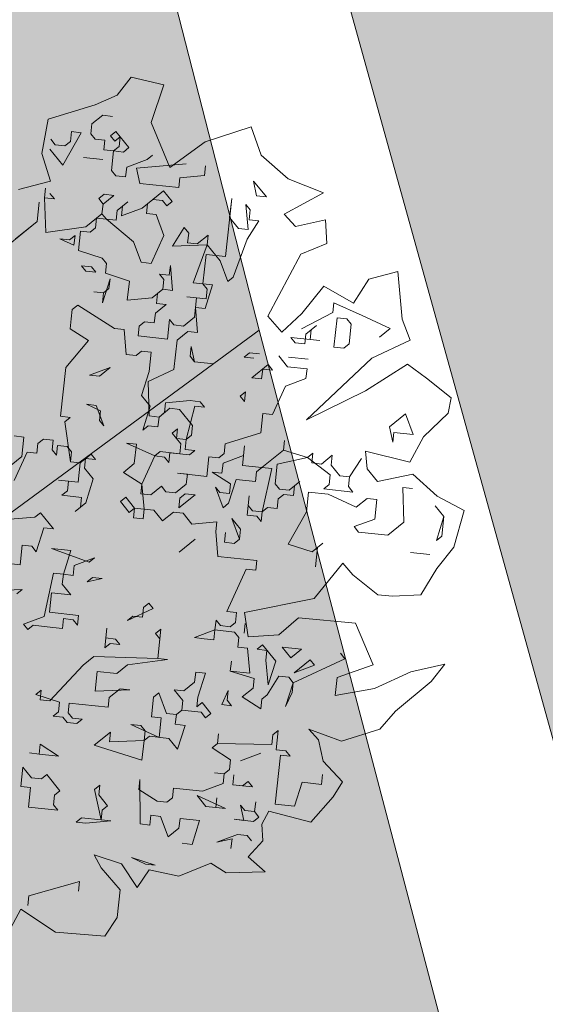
# Model space of a CAD drawing. Header units: metres. Extents: x -228 to 168, y -124 to 293.
# Tile 602 of 613: x 63.39 to 67.54, y 193.57 to 201.34. Entities that reach past the tile are written whole.
import ezdxf

# ---------------------------------------------------------------- set-up
doc = ezdxf.new("R2010")
doc.units = ezdxf.units.M
doc.header["$MEASUREMENT"] = 0
doc.layers.add('Bepflanzung.3 _ UMGEBUNG', color=7, linetype='Continuous')
doc.layers.add('Parzellen.3 _ UMGEBUNG', color=7, linetype='Continuous')

msp = doc.modelspace()

# ---------------------------------------------------------------- hatches: boundary and pattern name
at = {"layer": 'Parzellen.3 _ UMGEBUNG', "linetype": 'Continuous', "lineweight": 18, "true_color": 0xfafafa}
for points in [[(32.5324, 207.9492), (32.1934, 202.7974), (46.1656, 184.8332), (65.2823, 198.886), (57.5348, 229.0822)], [(68.1712, 193.6085), (87.9788, 208.7503), (84.2185, 221.8969), (64.3586, 207.3337)], [(53.7539, 175.0768), (69.6098, 182.4325), (65.2823, 198.886), (46.1656, 184.8332)]]:
    msp.add_hatch(color=7, dxfattribs=at).paths.add_polyline_path(points)

# ---------------------------------------------------------------- linework, layer by layer
at = {"layer": 'Bepflanzung.3 _ UMGEBUNG', "color": 33, "linetype": 'Continuous', "lineweight": 18, "true_color": 0xa89c73}
for p, q in [((64.2696, 200.8831), (64.1598, 200.7418)), ((64.5283, 200.8222), (64.2696, 200.8831)), ((64.4293, 200.5264), (64.5283, 200.8222)), ((64.1598, 200.7418), (63.9875, 200.664)), ((63.9875, 200.664), (63.6143, 200.5525)), ((63.6143, 200.5525), (63.5652, 200.2821)), ((64.0459, 200.5825), (63.9607, 200.5139)), ((64.1227, 200.5743), (64.0459, 200.5825)), ((64.5754, 200.1698), (64.4293, 200.5264)), ((63.7905, 200.3766), (63.7987, 200.4535)), ((63.7987, 200.4535), (63.8756, 200.4452)), ((63.9607, 200.5139), (63.9525, 200.437)), ((64.1063, 200.4205), (64.1488, 200.4548)), ((64.1488, 200.4548), (64.2518, 200.3271)), ((65.2172, 200.4905), (64.8535, 200.373)), ((65.2966, 200.2672), (65.2172, 200.4905)), ((63.6367, 200.3931), (63.671, 200.3505)), ((63.8756, 200.4452), (63.7314, 200.1885)), ((63.7479, 200.3423), (63.7905, 200.3766)), ((63.9525, 200.437), (63.9868, 200.3944)), ((63.9868, 200.3944), (64.0637, 200.3862)), ((64.0637, 200.3862), (64.0554, 200.3093)), ((64.1406, 200.3779), (64.1063, 200.4205)), ((64.1831, 200.4122), (64.1406, 200.3779)), ((64.1749, 200.3354), (64.1831, 200.4122)), ((64.8535, 200.373), (64.5754, 200.1698)), ((63.7314, 200.1885), (63.6285, 200.3162)), ((63.671, 200.3505), (63.7479, 200.3423)), ((64.0554, 200.3093), (64.1323, 200.301)), ((64.1323, 200.301), (64.1158, 200.1473)), ((64.1323, 200.301), (64.1749, 200.3354)), ((64.2092, 200.2928), (64.1323, 200.301)), ((64.2518, 200.3271), (64.2092, 200.2928)), ((63.5652, 200.2821), (63.6343, 200.0621)), ((63.8934, 200.2489), (64.0472, 200.2324)), ((64.0472, 200.2324), (63.8934, 200.2489)), ((64.2353, 200.1733), (64.3973, 200.2337)), ((64.3973, 200.2337), (64.4399, 200.2681)), ((65.5097, 200.0812), (65.2966, 200.2672)), ((64.1158, 200.1473), (64.1502, 200.1047)), ((64.227, 200.0965), (64.2353, 200.1733)), ((64.3122, 200.1651), (64.7048, 200.2007)), ((64.3382, 200.0456), (64.3122, 200.1651)), ((64.8586, 200.1843), (64.8504, 200.1074)), ((63.6343, 200.0621), (63.3819, 199.9964)), ((64.1502, 200.1047), (64.227, 200.0965)), ((64.654, 200.0895), (64.6458, 200.0127)), ((64.8504, 200.1074), (64.654, 200.0895)), ((65.2609, 199.9467), (65.2365, 200.064)), ((65.2365, 200.064), (65.3377, 199.9384)), ((65.7891, 199.9697), (65.5097, 200.0812)), ((63.5872, 199.9318), (63.5955, 200.0087)), ((64.6458, 200.0127), (64.3382, 200.0456)), ((64.3561, 199.8493), (64.5263, 199.9866)), ((64.5263, 199.9866), (64.595, 199.9015)), ((63.6641, 199.9235), (63.5872, 199.9318)), ((63.5872, 199.9318), (63.5968, 199.6586)), ((63.6298, 199.9661), (63.6641, 199.9235)), ((64.0142, 199.9249), (64.0568, 199.9592)), ((64.0485, 199.8823), (64.0142, 199.9249)), ((64.1337, 199.9509), (64.0485, 199.8823)), ((64.0568, 199.9592), (64.1337, 199.9509)), ((64.4412, 199.9179), (64.3986, 199.8836)), ((64.5181, 199.9097), (64.4412, 199.9179)), ((64.5524, 199.8671), (64.5181, 199.9097)), ((65.015, 199.4676), (65.0662, 199.9267)), ((65.0662, 199.9267), (65.048, 199.7751)), ((65.3377, 199.9384), (65.2609, 199.9467)), ((65.4788, 199.8021), (65.7891, 199.9697)), ((63.5282, 199.7437), (63.5447, 199.8975)), ((63.5447, 199.8975), (63.5282, 199.7437)), ((64.0403, 199.8054), (64.0485, 199.8823)), ((64.0485, 199.8823), (64.0403, 199.8054)), ((64.1515, 199.7546), (64.1597, 199.8315)), ((64.1597, 199.8315), (64.2449, 199.9001)), ((64.2023, 199.8658), (64.1941, 199.7889)), ((64.1941, 199.7889), (64.3561, 199.8493)), ((64.2449, 199.9001), (64.2023, 199.8658)), ((64.3986, 199.8836), (64.3904, 199.8067)), ((64.595, 199.9015), (64.5524, 199.8671)), ((65.1936, 199.6817), (65.1757, 199.8781)), ((65.1757, 199.8781), (65.21, 199.8355)), ((65.21, 199.8355), (65.2018, 199.7586)), ((63.9126, 199.7025), (64.0403, 199.8054)), ((63.9977, 199.7711), (63.9895, 199.6942)), ((64.0746, 199.7628), (63.9977, 199.7711)), ((64.0403, 199.8054), (64.0746, 199.7628)), ((64.0746, 199.7628), (64.1515, 199.7546)), ((64.2888, 199.5843), (64.0746, 199.7628)), ((64.3904, 199.8067), (64.4673, 199.7985)), ((64.4673, 199.7985), (64.5294, 199.6344)), ((65.048, 199.7751), (65.1167, 199.69)), ((65.2787, 199.7504), (65.1853, 199.6048)), ((65.2018, 199.7586), (65.2787, 199.7504)), ((65.5666, 199.7054), (65.4788, 199.8021)), ((65.8034, 199.7586), (65.5666, 199.7054)), ((65.8162, 199.5706), (65.8034, 199.7586)), ((63.5282, 199.7437), (63.3153, 199.5721)), ((63.3579, 199.6064), (63.5282, 199.7437)), ((63.5968, 199.6586), (63.9126, 199.7025)), ((63.9895, 199.6942), (63.9469, 199.6599)), ((64.598, 199.5492), (64.6897, 199.6969)), ((64.6897, 199.6969), (64.7257, 199.6522)), ((65.1167, 199.69), (65.1936, 199.6817)), ((63.8192, 199.5569), (63.708, 199.6077)), ((63.708, 199.6077), (63.7849, 199.5995)), ((63.7849, 199.5995), (63.8275, 199.6338)), ((63.8275, 199.6338), (63.8192, 199.5569)), ((63.87, 199.6681), (63.8535, 199.5144)), ((63.9469, 199.6599), (63.87, 199.6681)), ((64.5294, 199.6344), (64.4278, 199.4119)), ((64.7257, 199.6522), (64.7158, 199.5774)), ((64.7926, 199.5692), (64.8778, 199.6378)), ((64.8778, 199.6378), (64.8695, 199.5609)), ((65.1853, 199.6048), (65.0754, 199.3055)), ((63.8535, 199.5144), (64.0416, 199.4553)), ((64.3492, 199.4223), (64.2888, 199.5843)), ((64.8695, 199.5609), (64.598, 199.5492)), ((64.7158, 199.5774), (64.7926, 199.5692)), ((64.7597, 199.2616), (64.8695, 199.5609)), ((64.8695, 199.5609), (64.9382, 199.4758)), ((65.6092, 199.4879), (65.8162, 199.5706)), ((64.0416, 199.4553), (64.0759, 199.4127)), ((64.8613, 199.484), (64.8365, 199.2534)), ((64.9382, 199.4758), (64.8613, 199.484)), ((64.9382, 199.4758), (65.015, 199.4676)), ((64.9725, 199.4332), (64.9382, 199.4758)), ((65.349, 198.9981), (65.6092, 199.4879)), ((63.9139, 199.3524), (63.8796, 199.3949)), ((63.8796, 199.3949), (63.9565, 199.3867)), ((63.9565, 199.3867), (63.9908, 199.3441)), ((64.0759, 199.4127), (64.0677, 199.3359)), ((64.4278, 199.4119), (64.3492, 199.4223)), ((64.5716, 199.3207), (64.5798, 199.3976)), ((64.5798, 199.3976), (64.5976, 199.2012)), ((65.0329, 199.2712), (64.9725, 199.4332)), ((63.9908, 199.3441), (63.9139, 199.3524)), ((64.1037, 199.2912), (64.0447, 199.1031)), ((64.0677, 199.3359), (64.2575, 199.2747)), ((64.0938, 199.2164), (64.1037, 199.2912)), ((64.529, 199.2864), (64.4947, 199.3289)), ((64.4947, 199.3289), (64.5716, 199.3207)), ((64.5208, 199.2095), (64.529, 199.2864)), ((65.0754, 199.3055), (65.0329, 199.2712)), ((66.1474, 199.2903), (66.0251, 199.1001)), ((66.3753, 199.3501), (66.1474, 199.2903)), ((66.4088, 198.9748), (66.3753, 199.3501)), ((64.0512, 199.1821), (64.0938, 199.2164)), ((64.2575, 199.2747), (64.2393, 199.123)), ((64.4356, 199.1409), (64.5208, 199.2095)), ((64.5208, 199.2095), (64.4782, 199.1752)), ((64.5976, 199.2012), (64.5208, 199.2095)), ((64.8365, 199.2534), (64.7597, 199.2616)), ((64.8709, 199.2108), (64.8365, 199.2534)), ((64.8365, 199.2534), (64.9134, 199.2451)), ((64.9134, 199.2451), (64.8544, 199.0571)), ((64.8626, 199.1339), (64.8709, 199.2108)), ((65.7919, 199.2352), (65.6183, 199.0183)), ((66.0251, 199.1001), (65.7919, 199.2352)), ((64.0512, 199.1821), (63.976, 199.1882)), ((63.976, 199.1882), (64.0512, 199.1821)), ((64.0447, 199.1031), (64.0512, 199.1821)), ((64.2393, 199.123), (64.4356, 199.1409)), ((64.4782, 199.1752), (64.4699, 199.0983)), ((64.7857, 199.1422), (64.7088, 199.1504)), ((64.7088, 199.1504), (64.8626, 199.1339)), ((64.7692, 198.9884), (64.7857, 199.1422)), ((63.8058, 199.0509), (63.7958, 198.9762)), ((63.8483, 199.0852), (63.8058, 199.0509)), ((64.1377, 198.9006), (63.8483, 199.0852)), ((64.5468, 199.09), (64.4617, 199.0214)), ((64.4699, 199.0983), (64.5468, 199.09)), ((64.8544, 199.0571), (64.7775, 199.0653)), ((64.7775, 199.0653), (64.7953, 198.869)), ((65.8621, 199.0267), (65.8704, 199.1036)), ((65.8704, 199.1036), (66.0928, 199.002)), ((63.7958, 198.9762), (63.7893, 198.8972)), ((64.4617, 199.0214), (64.4534, 198.9445)), ((64.5564, 198.8168), (64.5729, 198.9706)), ((64.5729, 198.9706), (64.6072, 198.928)), ((64.6841, 198.9198), (64.7692, 198.9884)), ((65.4608, 198.8716), (65.349, 198.9981)), ((65.6183, 199.0183), (65.4608, 198.8716)), ((65.615, 198.8977), (65.8621, 199.0267)), ((65.8717, 198.7535), (65.8964, 198.9842)), ((65.8964, 198.9842), (65.9733, 198.9759)), ((65.9733, 198.9759), (66.0076, 198.9334)), ((66.0928, 199.002), (66.3152, 198.9004)), ((66.4725, 198.8087), (66.4088, 198.9748)), ((63.7893, 198.8972), (63.9331, 198.8059)), ((64.2145, 198.8924), (64.1377, 198.9006)), ((64.2324, 198.696), (64.2145, 198.8924)), ((64.334, 198.9184), (64.3258, 198.8416)), ((64.3766, 198.9528), (64.334, 198.9184)), ((64.4534, 198.9445), (64.3766, 198.9528)), ((64.6072, 198.928), (64.6841, 198.9198)), ((65.6493, 198.8551), (65.7344, 198.9238)), ((65.7344, 198.9238), (65.6918, 198.8895)), ((66.0076, 198.9334), (65.9911, 198.7796)), ((66.3152, 198.9004), (66.23, 198.8317)), ((64.3258, 198.8416), (64.5564, 198.8168)), ((64.7184, 198.8772), (64.6333, 198.8086)), ((64.7953, 198.869), (64.7184, 198.8772)), ((65.7605, 198.8043), (65.5298, 198.8291)), ((65.5298, 198.8291), (65.5642, 198.7865)), ((65.641, 198.7783), (65.6493, 198.8551)), ((65.6918, 198.8895), (65.6836, 198.8126)), ((63.9331, 198.8059), (63.7546, 198.5918)), ((64.6333, 198.8086), (64.6086, 198.5779)), ((64.7445, 198.7578), (64.7362, 198.6809)), ((64.7706, 198.6383), (64.7445, 198.7578)), ((65.5642, 198.7865), (65.641, 198.7783)), ((65.6836, 198.8126), (65.7605, 198.8043)), ((65.9486, 198.7453), (65.8717, 198.7535)), ((65.9911, 198.7796), (65.9486, 198.7453)), ((66.1692, 198.6648), (66.4725, 198.8087)), ((64.3093, 198.6878), (64.2324, 198.696)), ((64.3518, 198.7221), (64.3093, 198.6878)), ((64.4287, 198.7139), (64.3518, 198.7221)), ((64.4122, 198.5601), (64.4287, 198.7139)), ((64.7362, 198.6809), (64.7706, 198.6383)), ((65.1632, 198.674), (65.2058, 198.7083)), ((65.2401, 198.6657), (65.1632, 198.674)), ((65.2058, 198.7083), (65.2827, 198.7)), ((65.5051, 198.5984), (65.4365, 198.6836)), ((65.5133, 198.6753), (65.6671, 198.6588)), ((65.6671, 198.6588), (65.5133, 198.6753)), ((65.6538, 198.1803), (66.1692, 198.6648)), ((63.7546, 198.5918), (63.7133, 198.2073)), ((64.1047, 198.5931), (63.9427, 198.5327)), ((64.0195, 198.5244), (64.1047, 198.5931)), ((64.7706, 198.6383), (64.9243, 198.6218)), ((64.9243, 198.6218), (64.7706, 198.6383)), ((65.2236, 198.512), (65.3513, 198.6149)), ((65.3513, 198.6149), (65.3856, 198.5723)), ((65.6589, 198.5819), (65.5051, 198.5984)), ((65.6506, 198.505), (65.6589, 198.5819)), ((66.4532, 198.618), (66.1199, 198.4083)), ((66.6016, 198.5072), (66.4532, 198.618)), ((63.9427, 198.5327), (64.0195, 198.5244)), ((64.3532, 198.372), (64.4122, 198.5601)), ((64.6086, 198.5779), (64.404, 198.4832)), ((65.3005, 198.5037), (65.2236, 198.512)), ((65.3088, 198.5806), (65.3005, 198.5037)), ((65.3856, 198.5723), (65.3088, 198.5806)), ((65.4886, 198.4446), (65.6506, 198.505)), ((66.7971, 198.3526), (66.6016, 198.5072)), ((64.404, 198.4832), (64.4136, 198.21)), ((65.387, 198.2222), (65.4886, 198.4446)), ((64.4218, 198.2869), (64.3532, 198.372)), ((65.1303, 198.3664), (65.1728, 198.4008)), ((65.1646, 198.3239), (65.1303, 198.3664)), ((65.1728, 198.4008), (65.1646, 198.3239)), ((66.1199, 198.4083), (65.6538, 198.1803)), ((66.7739, 198.2324), (66.7971, 198.3526)), ((64.0291, 198.2512), (63.9179, 198.302)), ((63.9179, 198.302), (63.9948, 198.2938)), ((63.9948, 198.2938), (64.0552, 198.1318)), ((64.3627, 198.0988), (64.4218, 198.2869)), ((64.5756, 198.2704), (64.4904, 198.2017)), ((64.533, 198.2361), (64.5412, 198.313)), ((64.5412, 198.313), (64.7376, 198.3308)), ((64.6525, 198.2621), (64.5756, 198.2704)), ((64.7719, 198.2882), (64.7046, 198.0232)), ((64.7376, 198.3308), (64.8145, 198.3225)), ((64.8488, 198.28), (64.7719, 198.2882)), ((64.8145, 198.3225), (64.8488, 198.28)), ((63.7133, 198.2073), (63.7902, 198.1991)), ((63.7902, 198.1991), (63.7477, 198.1648)), ((64.0209, 198.1743), (64.0291, 198.2512)), ((64.4136, 198.21), (64.4904, 198.2017)), ((64.4904, 198.2017), (64.4822, 198.1249)), ((64.4904, 198.2017), (64.533, 198.2361)), ((64.7554, 198.1344), (64.6525, 198.2621)), ((65.2936, 198.0767), (65.3101, 198.2305)), ((65.3101, 198.2305), (65.387, 198.2222)), ((66.3096, 198.1233), (66.4373, 198.2262)), ((66.4373, 198.2262), (66.4977, 198.0642)), ((66.5793, 198.0447), (66.7739, 198.2324)), ((63.7477, 198.1648), (63.7916, 197.849)), ((64.0552, 198.1318), (64.0209, 198.1743)), ((64.4053, 198.1331), (64.3627, 198.0988)), ((64.4822, 198.1249), (64.4053, 198.1331)), ((64.7472, 198.0576), (64.7554, 198.1344)), ((66.3357, 198.0038), (66.3096, 198.1233)), ((63.4236, 198.044), (63.3467, 198.0522)), ((63.4071, 197.8902), (63.4236, 198.044)), ((64.5934, 198.0741), (64.636, 198.1084)), ((64.662, 197.9889), (64.5934, 198.0741)), ((64.636, 198.1084), (64.6277, 198.0315)), ((64.7046, 198.0232), (64.7472, 198.0576)), ((65.0121, 197.9903), (65.2936, 198.0767)), ((66.3439, 198.0807), (66.3357, 198.0038)), ((66.4977, 198.0642), (66.3439, 198.0807)), ((66.4702, 197.8457), (66.5793, 198.0447)), ((63.5348, 197.9932), (63.5266, 197.9163)), ((63.5774, 198.0275), (63.5348, 197.9932)), ((63.6543, 198.0192), (63.5774, 198.0275)), ((63.646, 197.9424), (63.6543, 198.0192)), ((63.6886, 197.9767), (63.6804, 197.8998)), ((63.7655, 197.9684), (63.6886, 197.9767)), ((63.7998, 197.9259), (63.7655, 197.9684)), ((64.3119, 197.9876), (64.235, 197.9958)), ((64.235, 197.9958), (64.4574, 197.8942)), ((64.2954, 197.8338), (64.3119, 197.9876)), ((64.6277, 198.0315), (64.7046, 198.0232)), ((64.6538, 197.912), (64.662, 197.9889)), ((64.7046, 198.0232), (64.6963, 197.9464)), ((65.0039, 197.9134), (65.0121, 197.9903)), ((65.1659, 197.9738), (65.1494, 197.82)), ((65.1577, 197.8969), (65.1659, 197.9738)), ((65.4734, 197.9408), (65.4817, 198.0177)), ((65.4817, 198.0177), (65.4734, 197.9408)), ((63.322, 197.8216), (63.4071, 197.8902)), ((63.4497, 197.9245), (63.3481, 197.7021)), ((63.5266, 197.9163), (63.4497, 197.9245)), ((63.6804, 197.8998), (63.646, 197.9424)), ((63.7916, 197.849), (63.7998, 197.9259)), ((63.8684, 197.8407), (63.9536, 197.9094)), ((63.9536, 197.9094), (63.9879, 197.8668)), ((64.4574, 197.8942), (64.3558, 197.6718)), ((64.4574, 197.8942), (64.5, 197.9285)), ((64.5343, 197.886), (64.4574, 197.8942)), ((64.5, 197.9285), (64.6538, 197.912)), ((64.5687, 197.8434), (64.5343, 197.886)), ((64.5769, 197.9203), (64.5687, 197.8434)), ((64.7307, 197.9038), (64.5769, 197.9203)), ((64.6963, 197.9464), (64.7732, 197.9381)), ((64.7732, 197.9381), (64.7307, 197.9038)), ((64.8679, 197.7335), (64.8844, 197.8873)), ((64.8844, 197.8873), (64.9613, 197.8791)), ((64.9613, 197.8791), (65.0039, 197.9134)), ((64.9956, 197.8365), (65.1577, 197.8969)), ((65.3032, 197.8035), (65.4734, 197.9408)), ((65.6615, 197.8817), (65.4226, 197.8296)), ((65.4734, 197.9408), (65.6615, 197.8817)), ((65.6615, 197.8817), (65.7041, 197.916)), ((65.8414, 197.7458), (65.6615, 197.8817)), ((65.7041, 197.916), (65.6958, 197.8392)), ((65.7727, 197.8309), (65.8579, 197.8995)), ((65.8579, 197.8995), (65.8496, 197.8227)), ((66.1326, 197.7941), (66.1201, 197.9318)), ((66.1201, 197.9318), (66.4702, 197.8457)), ((63.7916, 197.849), (63.8684, 197.8407)), ((63.8684, 197.8407), (63.7916, 197.849)), ((63.852, 197.687), (63.8684, 197.8407)), ((63.911, 197.8751), (63.9028, 197.7982)), ((63.9879, 197.8668), (63.911, 197.8751)), ((64.2103, 197.7652), (64.2954, 197.8338)), ((64.9874, 197.7596), (64.9956, 197.8365)), ((65.1494, 197.82), (65.3032, 197.8035)), ((65.4226, 197.8296), (65.4061, 197.6758)), ((65.6958, 197.8392), (65.7727, 197.8309)), ((65.8496, 197.8227), (65.9183, 197.7375)), ((65.9951, 197.7293), (66.0885, 197.8748)), ((66.0885, 197.8748), (65.9951, 197.7293)), ((63.9028, 197.7982), (63.9714, 197.713)), ((64.3558, 197.6718), (64.2103, 197.7652)), ((64.7142, 197.75), (64.6373, 197.7583)), ((64.6373, 197.7583), (64.8679, 197.7335)), ((64.7059, 197.6731), (64.7142, 197.75)), ((65.056, 197.6745), (64.9105, 197.7678)), ((64.9105, 197.7678), (64.9874, 197.7596)), ((65.2606, 197.7692), (65.2524, 197.6923)), ((65.3032, 197.8035), (65.2606, 197.7692)), ((65.3801, 197.7953), (65.3032, 197.8035)), ((65.3045, 197.4534), (65.3801, 197.7953)), ((65.8331, 197.6689), (65.8414, 197.7458)), ((65.9183, 197.7375), (65.9951, 197.7293)), ((65.9951, 197.7293), (65.9869, 197.6524)), ((66.2144, 197.6927), (66.1326, 197.7941)), ((66.4931, 197.75), (66.2144, 197.6927)), ((66.6862, 197.5778), (66.4931, 197.75)), ((63.7751, 197.6952), (63.6982, 197.7035)), ((63.6982, 197.7035), (63.852, 197.687)), ((63.7668, 197.6183), (63.7751, 197.6952)), ((63.9714, 197.713), (63.9123, 197.5249)), ((64.3558, 197.6718), (64.3476, 197.5949)), ((64.3737, 197.4755), (64.3558, 197.6718)), ((64.4245, 197.5867), (64.5096, 197.6553)), ((64.5096, 197.6553), (64.5439, 197.6127)), ((64.6208, 197.6045), (64.7059, 197.6731)), ((65.0986, 197.7088), (65.0395, 197.5207)), ((65.0478, 197.5976), (65.056, 197.6745)), ((65.2524, 197.6923), (65.0986, 197.7088)), ((65.4061, 197.6758), (65.4405, 197.6332)), ((65.5173, 197.625), (65.6025, 197.6936)), ((65.5599, 197.6593), (65.5517, 197.5824)), ((65.6025, 197.6936), (65.5599, 197.6593)), ((65.7906, 197.6346), (65.8331, 197.6689)), ((65.9869, 197.6524), (66.0212, 197.6098)), ((63.7243, 197.584), (63.7668, 197.6183)), ((63.878, 197.5675), (63.7243, 197.584)), ((64.3476, 197.5949), (64.4245, 197.5867)), ((64.5439, 197.6127), (64.6208, 197.6045)), ((64.7746, 197.588), (64.6469, 197.485)), ((64.6551, 197.5619), (64.6977, 197.5963)), ((64.6977, 197.5963), (64.7746, 197.588)), ((64.997, 197.4864), (64.9366, 197.6484)), ((64.9366, 197.6484), (64.9709, 197.6058)), ((64.9709, 197.6058), (65.0478, 197.5976)), ((65.1851, 197.4273), (65.2016, 197.5811)), ((65.2016, 197.5811), (65.1933, 197.5042)), ((65.4748, 197.5907), (65.4322, 197.5564)), ((65.4405, 197.6332), (65.5173, 197.625)), ((65.5517, 197.5824), (65.4748, 197.5907)), ((65.6711, 197.6085), (65.6546, 197.4547)), ((65.8249, 197.592), (65.6711, 197.6085)), ((66.0212, 197.6098), (65.7906, 197.6346)), ((66.0473, 197.4904), (65.8249, 197.592)), ((66.4908, 197.6372), (66.4139, 197.6455)), ((66.4139, 197.6455), (66.4235, 197.3723)), ((66.8988, 197.4632), (66.6862, 197.5778)), ((63.9123, 197.5249), (63.8272, 197.4563)), ((63.8698, 197.4906), (63.878, 197.5675)), ((64.1856, 197.5345), (64.2281, 197.5688)), ((64.2542, 197.4494), (64.1856, 197.5345)), ((64.2281, 197.5688), (64.2968, 197.4837)), ((64.6469, 197.485), (64.6551, 197.5619)), ((65.0395, 197.5207), (64.997, 197.4864)), ((65.1933, 197.5042), (65.2276, 197.4616)), ((65.4322, 197.5564), (65.424, 197.4795)), ((66.1324, 197.559), (66.0473, 197.4904)), ((66.2093, 197.5508), (66.1324, 197.559)), ((66.1928, 197.397), (66.2093, 197.5508)), ((66.7392, 197.4162), (66.6706, 197.5013)), ((63.5114, 197.4124), (63.554, 197.4467)), ((63.554, 197.4467), (63.657, 197.319)), ((63.8272, 197.4563), (63.8698, 197.4906)), ((64.2968, 197.4837), (64.2542, 197.4494)), ((64.2885, 197.4068), (64.2968, 197.4837)), ((64.2968, 197.4837), (64.3737, 197.4755)), ((64.3737, 197.4755), (64.3654, 197.3986)), ((64.4505, 197.4672), (64.3737, 197.4755)), ((64.5192, 197.3821), (64.4505, 197.4672)), ((64.6043, 197.4507), (64.5192, 197.3821)), ((64.6812, 197.4425), (64.6043, 197.4507)), ((64.7498, 197.3574), (64.6812, 197.4425)), ((65.2619, 197.4191), (65.1851, 197.4273)), ((65.2276, 197.4616), (65.3045, 197.4534)), ((65.2963, 197.3765), (65.2619, 197.4191)), ((65.3045, 197.4534), (65.2963, 197.3765)), ((65.3471, 197.4877), (65.3045, 197.4534)), ((65.424, 197.4795), (65.3471, 197.4877)), ((65.6546, 197.4547), (65.5104, 197.198)), ((66.6802, 197.2281), (66.7392, 197.4162)), ((66.7392, 197.4162), (66.7228, 197.2624)), ((66.8186, 197.1753), (66.8988, 197.4632)), ((63.3151, 197.3946), (63.5114, 197.4124)), ((64.3654, 197.3986), (64.2885, 197.4068)), ((64.9462, 197.3752), (64.7498, 197.3574)), ((64.9379, 197.2983), (64.9462, 197.3752)), ((65.126, 197.2392), (65.0656, 197.4013)), ((65.0656, 197.4013), (65.1343, 197.3161)), ((66.0308, 197.3366), (66.1928, 197.397)), ((66.4235, 197.3723), (66.2958, 197.2693)), ((63.5801, 197.3273), (63.521, 197.1392)), ((63.657, 197.319), (63.5801, 197.3273)), ((64.9557, 197.102), (64.9379, 197.2983)), ((65.0066, 197.2132), (65.0148, 197.29)), ((65.0148, 197.29), (65.0066, 197.2132)), ((65.1343, 197.3161), (65.126, 197.2392)), ((66.0651, 197.294), (66.0308, 197.3366)), ((66.2958, 197.2693), (66.0651, 197.294)), ((66.7228, 197.2624), (66.6802, 197.2281)), ((63.4098, 197.19), (63.3933, 197.0362)), ((63.4867, 197.1818), (63.4098, 197.19)), ((64.7759, 197.2379), (64.6482, 197.1349)), ((65.0834, 197.2049), (65.0066, 197.2132)), ((65.0066, 197.2132), (65.0834, 197.2049)), ((65.126, 197.2392), (65.0834, 197.2049)), ((65.0834, 197.2049), (65.126, 197.2392)), ((65.5104, 197.198), (65.6985, 197.1389)), ((65.6985, 197.1389), (65.7836, 197.2076)), ((65.7836, 197.2076), (65.7411, 197.1733)), ((63.521, 197.1392), (63.4867, 197.1818)), ((63.7942, 197.1488), (63.6405, 197.1653)), ((63.6405, 197.1653), (63.9398, 197.0554)), ((63.7352, 196.9607), (63.7942, 197.1488)), ((65.7411, 197.1733), (65.7246, 197.0195)), ((66.6294, 197.1169), (66.4756, 197.1334)), ((66.4756, 197.1334), (66.6294, 197.1169)), ((66.6832, 197.0072), (66.8186, 197.1753)), ((63.3933, 197.0362), (63.2395, 197.0527)), ((63.8203, 197.0293), (63.8121, 196.9524)), ((63.9823, 197.0897), (63.8203, 197.0293)), ((63.9398, 197.0554), (63.9823, 197.0897)), ((65.2633, 197.069), (64.9557, 197.102)), ((65.255, 196.9921), (65.2633, 197.069)), ((65.7141, 196.7692), (65.9404, 197.0484)), ((65.9404, 197.0484), (66.0208, 196.9555)), ((63.5827, 196.6271), (63.6583, 196.9689)), ((63.6583, 196.9689), (63.7352, 196.9607)), ((63.7352, 196.9607), (63.7269, 196.8838)), ((63.8121, 196.9524), (63.7352, 196.9607)), ((65.0257, 196.6667), (65.1782, 197.0003)), ((65.1782, 197.0003), (65.255, 196.9921)), ((66.0208, 196.9555), (66.2166, 196.7982)), ((66.5561, 196.7994), (66.6832, 197.0072)), ((63.7269, 196.8838), (63.7956, 196.7987)), ((63.9233, 196.9016), (63.9658, 196.9359)), ((64.0427, 196.9277), (63.9233, 196.9016)), ((63.9658, 196.9359), (64.0427, 196.9277)), ((63.1379, 196.8303), (63.4111, 196.8399)), ((63.4111, 196.8399), (63.3686, 196.8056)), ((63.6418, 196.8152), (63.6253, 196.6614)), ((63.7956, 196.7987), (63.6418, 196.8152)), ((66.2166, 196.7982), (66.3335, 196.7883)), ((66.3335, 196.7883), (66.5561, 196.7994)), ((64.3681, 196.6984), (64.4106, 196.7327)), ((64.4106, 196.7327), (64.445, 196.6901)), ((65.1658, 196.6601), (65.7141, 196.7692)), ((63.6253, 196.6614), (63.856, 196.6367)), ((64.445, 196.6901), (64.2404, 196.5954)), ((64.3598, 196.6215), (64.3681, 196.6984)), ((65.1026, 196.6585), (65.0257, 196.6667)), ((65.0944, 196.5816), (65.1026, 196.6585)), ((65.1941, 196.4662), (65.1658, 196.6601)), ((63.4207, 196.5667), (63.5827, 196.6271)), ((63.455, 196.5241), (63.4207, 196.5667)), ((63.7365, 196.6106), (63.7283, 196.5337)), ((63.8134, 196.6023), (63.7365, 196.6106)), ((63.8477, 196.5598), (63.8134, 196.6023)), ((63.856, 196.6367), (63.8477, 196.5598)), ((64.2404, 196.5954), (64.2829, 196.6297)), ((64.2829, 196.6297), (64.3598, 196.6215)), ((64.9323, 196.5212), (64.9406, 196.5981)), ((64.9406, 196.5981), (64.9749, 196.5555)), ((65.0518, 196.5473), (65.0944, 196.5816)), ((65.163, 196.4965), (65.1712, 196.5733)), ((65.5905, 196.6167), (65.4359, 196.4839)), ((66.0426, 196.5748), (65.5905, 196.6167)), ((66.182, 196.2452), (66.0426, 196.5748)), ((63.4976, 196.5584), (63.455, 196.5241)), ((63.6514, 196.5419), (63.4976, 196.5584)), ((63.7283, 196.5337), (63.6514, 196.5419)), ((64.0619, 196.3813), (64.0784, 196.535)), ((64.0784, 196.535), (64.0701, 196.4581)), ((64.4628, 196.4938), (64.5053, 196.5281)), ((64.4971, 196.4512), (64.4628, 196.4938)), ((64.5053, 196.5281), (64.4806, 196.2975)), ((64.7703, 196.4608), (64.9323, 196.5212)), ((64.9323, 196.5212), (64.9241, 196.4443)), ((65.0861, 196.5047), (64.9323, 196.5212)), ((64.9749, 196.5555), (65.0518, 196.5473)), ((65.1204, 196.4621), (65.0861, 196.5047)), ((65.4359, 196.4839), (65.1941, 196.4662)), ((64.1044, 196.4156), (64.0619, 196.3813)), ((64.0701, 196.4581), (64.147, 196.4499)), ((64.1813, 196.4073), (64.1044, 196.4156)), ((64.147, 196.4499), (64.1813, 196.4073)), ((64.4806, 196.2975), (64.4971, 196.4512)), ((64.8472, 196.4526), (64.7703, 196.4608)), ((64.9241, 196.4443), (64.8472, 196.4526)), ((65.1122, 196.3853), (65.1204, 196.4621)), ((65.1891, 196.377), (65.1122, 196.3853)), ((65.2069, 196.1807), (65.1891, 196.377)), ((65.2659, 196.3688), (65.3085, 196.4031)), ((65.3428, 196.3605), (65.2659, 196.3688)), ((65.3085, 196.4031), (65.4115, 196.2754)), ((65.3346, 196.2836), (65.3428, 196.3605)), ((65.5309, 196.3015), (65.4623, 196.3866)), ((65.4623, 196.3866), (65.6161, 196.3701)), ((65.6161, 196.3701), (65.5309, 196.3015)), ((65.9236, 196.3371), (65.9579, 196.2945)), ((63.8916, 196.244), (63.9767, 196.3126)), ((63.9767, 196.3126), (64.4806, 196.2975)), ((64.5575, 196.2892), (64.2417, 196.2453)), ((64.4806, 196.2975), (64.5575, 196.2892)), ((65.0531, 196.1972), (65.0614, 196.2741)), ((65.0614, 196.2741), (65.0531, 196.1972)), ((65.3524, 196.0873), (65.3346, 196.2836)), ((65.4115, 196.2754), (65.3524, 196.0873)), ((65.9579, 196.2945), (65.5487, 196.1051)), ((65.557, 196.182), (65.6847, 196.285)), ((65.6847, 196.285), (65.719, 196.2424)), ((66.7467, 196.2506), (66.4787, 196.1921)), ((66.6395, 196.1149), (66.7467, 196.2506)), ((63.628, 195.9612), (63.8916, 196.244)), ((64.0028, 196.1932), (63.9863, 196.0394)), ((64.1566, 196.1767), (64.0028, 196.1932)), ((64.2417, 196.2453), (64.1566, 196.1767)), ((64.7717, 196.1107), (64.7799, 196.1876)), ((64.7799, 196.1876), (64.8568, 196.1793)), ((64.8568, 196.1793), (64.7977, 195.9913)), ((65.2412, 196.1381), (65.0531, 196.1972)), ((65.0531, 196.1972), (65.2069, 196.1807)), ((65.719, 196.2424), (65.557, 196.182)), ((65.8958, 196.1456), (66.182, 196.2452)), ((66.4787, 196.1921), (66.1919, 196.0593)), ((64.6865, 196.0421), (64.7717, 196.1107)), ((65.233, 196.0612), (65.2412, 196.1381)), ((65.4375, 196.1559), (65.3442, 196.0104)), ((65.5144, 196.1477), (65.4375, 196.1559)), ((65.5487, 196.1051), (65.4897, 195.917)), ((65.5487, 196.1051), (65.5144, 196.1477)), ((65.5405, 196.0282), (65.5487, 196.1051)), ((65.8807, 196.0055), (65.8958, 196.1456)), ((66.3563, 195.881), (66.6395, 196.1149)), ((63.5168, 196.012), (63.5593, 196.0463)), ((63.5593, 196.0463), (63.5511, 195.9694)), ((63.9863, 196.0394), (64.2595, 196.049)), ((64.1827, 196.0572), (64.0975, 195.9886)), ((64.2595, 196.049), (64.1827, 196.0572)), ((64.4476, 195.9899), (64.4902, 196.0242)), ((64.4902, 196.0242), (64.5506, 195.8622)), ((64.6783, 195.9652), (64.6096, 196.0503)), ((64.6096, 196.0503), (64.6865, 196.0421)), ((64.9858, 195.9322), (65.0366, 196.0434)), ((65.0366, 196.0434), (65.0284, 195.9665)), ((65.1478, 195.9926), (65.233, 196.0612)), ((65.4897, 195.917), (65.5405, 196.0282)), ((66.1919, 196.0593), (65.8807, 196.0055)), ((63.7049, 195.9529), (63.5168, 196.012)), ((63.5511, 195.9694), (63.628, 195.9612)), ((63.6966, 195.8761), (63.7049, 195.9529)), ((63.7817, 195.9447), (63.7735, 195.8678)), ((64.0893, 195.9117), (63.7817, 195.9447)), ((64.0975, 195.9886), (64.0893, 195.9117)), ((64.4311, 195.8362), (64.4476, 195.9899)), ((64.67, 195.8883), (64.6783, 195.9652)), ((64.7977, 195.9913), (64.7895, 195.9144)), ((64.7895, 195.9144), (64.832, 195.9487)), ((64.832, 195.9487), (64.9007, 195.8636)), ((65.0284, 195.9665), (65.0627, 195.924)), ((65.2934, 195.8992), (65.1478, 195.9926)), ((65.3016, 195.9761), (65.2934, 195.8992)), ((65.3442, 196.0104), (65.3016, 195.9761)), ((63.654, 195.8417), (63.6966, 195.8761)), ((63.7735, 195.8678), (63.8078, 195.8252)), ((64.5506, 195.8622), (64.6275, 195.854)), ((64.6275, 195.854), (64.67, 195.8883)), ((64.67, 195.8883), (64.6275, 195.854)), ((64.8238, 195.8718), (64.67, 195.8883)), ((64.8581, 195.8292), (64.8238, 195.8718)), ((64.9007, 195.8636), (64.8581, 195.8292)), ((65.0627, 195.924), (64.9858, 195.9322)), ((66.2326, 195.7388), (66.3563, 195.881)), ((63.7309, 195.8335), (63.654, 195.8417)), ((63.7652, 195.7909), (63.7309, 195.8335)), ((63.8421, 195.7827), (63.7652, 195.7909)), ((63.8078, 195.8252), (63.8847, 195.817)), ((63.8847, 195.817), (63.8421, 195.7827)), ((64.508, 195.8279), (64.4311, 195.8362)), ((64.4915, 195.6741), (64.508, 195.8279)), ((64.6275, 195.854), (64.6192, 195.7771)), ((63.9794, 195.6124), (64.1071, 195.7154)), ((64.1071, 195.7154), (64.0989, 195.6385)), ((64.346, 195.7675), (64.2691, 195.7758)), ((64.2691, 195.7758), (64.4915, 195.6741)), ((64.3803, 195.7249), (64.346, 195.7675)), ((64.3721, 195.6481), (64.3803, 195.7249)), ((64.6192, 195.7771), (64.6961, 195.7688)), ((64.6961, 195.7688), (64.637, 195.5808)), ((65.3881, 195.6946), (65.4306, 195.7289)), ((65.4306, 195.7289), (65.4141, 195.5752)), ((65.7504, 195.6541), (65.6722, 195.7389)), ((65.6722, 195.7389), (65.931, 195.6429)), ((65.931, 195.6429), (66.2326, 195.7388)), ((64.0989, 195.6385), (64.3721, 195.6481)), ((64.3721, 195.6481), (64.3556, 195.4943)), ((64.4146, 195.6824), (64.3721, 195.6481)), ((64.5684, 195.6659), (64.4146, 195.6824)), ((64.637, 195.5808), (64.5684, 195.6659)), ((64.9528, 195.6247), (64.9611, 195.7015)), ((64.9611, 195.7015), (64.9528, 195.6247)), ((65.3798, 195.6177), (65.3881, 195.6946)), ((65.7869, 195.4866), (65.7504, 195.6541)), ((63.5442, 195.5424), (63.5524, 195.6193)), ((63.5524, 195.6193), (63.6979, 195.5259)), ((64.3556, 195.4943), (63.9794, 195.6124)), ((64.9103, 195.5903), (64.9528, 195.6247)), ((65.0558, 195.497), (64.9103, 195.5903)), ((64.9528, 195.6247), (65.3798, 195.6177)), ((65.4141, 195.5752), (65.491, 195.5669)), ((65.491, 195.5669), (65.5253, 195.5244)), ((63.5442, 195.5424), (63.4673, 195.5507)), ((63.4673, 195.5507), (63.5442, 195.5424)), ((63.6979, 195.5259), (63.5442, 195.5424)), ((65.0475, 195.4201), (65.0558, 195.497)), ((65.2947, 195.5491), (65.1327, 195.4887)), ((65.1327, 195.4887), (65.2947, 195.5491)), ((65.4485, 195.5326), (65.4072, 195.1482)), ((65.5253, 195.5244), (65.4485, 195.5326)), ((65.9384, 195.3232), (65.7869, 195.4866)), ((63.4, 195.2857), (63.4165, 195.4395)), ((63.4165, 195.4395), (63.4851, 195.3544)), ((65.005, 195.3858), (65.0475, 195.4201)), ((63.4851, 195.3544), (63.562, 195.3461)), ((63.562, 195.3461), (63.6046, 195.3804)), ((63.6046, 195.3804), (63.7075, 195.2527)), ((64.3391, 195.3405), (64.3308, 195.2636)), ((64.3404, 194.9904), (64.3391, 195.3405)), ((65.005, 195.3858), (64.9281, 195.394)), ((64.9281, 195.394), (65.005, 195.3858)), ((64.9967, 195.3089), (65.005, 195.3858)), ((65.0736, 195.3006), (65.0819, 195.3775)), ((65.0819, 195.3775), (65.0736, 195.3006)), ((65.1505, 195.2924), (65.1931, 195.3267)), ((65.1931, 195.3267), (65.2274, 195.2841)), ((65.561, 195.1317), (65.6201, 195.3198)), ((65.6201, 195.3198), (65.7738, 195.3033)), ((65.7738, 195.3033), (65.7821, 195.3802)), ((65.8658, 195.2056), (65.9384, 195.3232)), ((63.4769, 195.2775), (63.4, 195.2857)), ((63.4604, 195.1237), (63.4769, 195.2775)), ((63.7075, 195.2527), (63.665, 195.2184)), ((63.9807, 195.2623), (64.0233, 195.2966)), ((64.0329, 195.0234), (63.9807, 195.2623)), ((64.0233, 195.2966), (64.0151, 195.2197)), ((64.3308, 195.2636), (64.4764, 195.1703)), ((64.5958, 195.1963), (64.6041, 195.2732)), ((64.6041, 195.2732), (64.8347, 195.2485)), ((64.8347, 195.2485), (64.9967, 195.3089)), ((65.2274, 195.2841), (65.0736, 195.3006)), ((65.0736, 195.3006), (65.1505, 195.2924)), ((63.665, 195.2184), (63.6567, 195.1415)), ((64.0151, 195.2197), (64.0837, 195.1346)), ((64.4764, 195.1703), (64.5532, 195.162)), ((64.5532, 195.162), (64.5958, 195.1963)), ((65.0146, 195.1125), (64.7921, 195.2142)), ((64.7921, 195.2142), (64.8608, 195.129)), ((64.9377, 195.1208), (64.9459, 195.1977)), ((64.9459, 195.1977), (64.9377, 195.1208)), ((65.2452, 195.0878), (65.2535, 195.1647)), ((65.2535, 195.1647), (65.2452, 195.0878)), ((65.6877, 195.0048), (65.8658, 195.2056)), ((63.691, 195.099), (63.4604, 195.1237)), ((63.6567, 195.1415), (63.691, 195.099)), ((64.0411, 195.1003), (64.0329, 195.0234)), ((64.0837, 195.1346), (64.0411, 195.1003)), ((64.8608, 195.129), (64.9377, 195.1208)), ((64.9377, 195.1208), (65.0146, 195.1125)), ((65.1601, 195.0192), (65.134, 195.1386)), ((65.134, 195.1386), (65.1683, 195.096)), ((65.1683, 195.096), (65.2452, 195.0878)), ((65.2452, 195.0878), (65.2795, 195.0452)), ((65.3014, 194.988), (65.3574, 195.0911)), ((65.3574, 195.0911), (65.6877, 195.0048)), ((65.4072, 195.1482), (65.561, 195.1317)), ((63.8365, 195.0056), (63.8791, 195.0399)), ((63.8791, 195.0399), (64.0329, 195.0234)), ((64.1098, 195.0152), (63.9134, 194.9973)), ((64.0329, 195.0234), (64.1098, 195.0152)), ((64.4256, 195.0591), (64.4173, 194.9822)), ((64.5024, 195.0508), (64.4256, 195.0591)), ((64.5628, 194.8888), (64.5024, 195.0508)), ((64.6562, 195.0343), (64.648, 194.9574)), ((64.81, 195.0178), (64.6562, 195.0343)), ((64.7509, 194.8297), (64.81, 195.0178)), ((65.237, 195.0109), (65.0832, 195.0274)), ((65.0832, 195.0274), (65.1601, 195.0192)), ((65.2795, 195.0452), (65.237, 195.0109)), ((63.9134, 194.9973), (63.8365, 195.0056)), ((64.4173, 194.9822), (64.3404, 194.9904)), ((64.648, 194.9574), (64.5628, 194.8888)), ((65.3112, 194.8582), (65.3014, 194.988)), ((64.9473, 194.8476), (65.1093, 194.908)), ((65.0667, 194.8736), (64.9473, 194.8476)), ((65.0585, 194.7968), (65.0667, 194.8736)), ((65.1093, 194.908), (65.1862, 194.8997)), ((65.1862, 194.8997), (65.2205, 194.8571)), ((65.1935, 194.7324), (65.3112, 194.8582)), ((64.674, 194.838), (64.7509, 194.8297)), ((64.0336, 194.6442), (63.9793, 194.7482)), ((63.9793, 194.7482), (64.1951, 194.6759)), ((64.3843, 194.6746), (64.2731, 194.7254)), ((64.2731, 194.7254), (64.4612, 194.6664)), ((65.3296, 194.614), (65.1935, 194.7324)), ((64.1839, 194.4699), (64.0336, 194.6442)), ((64.1951, 194.6759), (64.319, 194.4897)), ((64.319, 194.4897), (64.4122, 194.6289)), ((64.4612, 194.6664), (64.3843, 194.6746)), ((64.4122, 194.6289), (64.6481, 194.5783)), ((64.6481, 194.5783), (64.8991, 194.6822)), ((64.8991, 194.6822), (65.0215, 194.6057)), ((65.0215, 194.6057), (65.3296, 194.614)), ((63.463, 194.4235), (63.864, 194.536)), ((63.864, 194.536), (63.8557, 194.4591)), ((64.1599, 194.2522), (64.1839, 194.4699)), ((63.4548, 194.3466), (63.463, 194.4235)), ((63.2984, 194.1308), (63.4, 194.318)), ((63.4, 194.318), (63.672, 194.1373)), ((64.0617, 194.1057), (64.1599, 194.2522)), ((63.672, 194.1373), (64.0617, 194.1057))]:
    msp.add_line(p, q, dxfattribs=at)
at = {"layer": 'Parzellen.3 _ UMGEBUNG', "color": 253, "linetype": 'Continuous', "lineweight": 18, "true_color": 0x9f9f9f, "flags": 128}
for points in [[(46.1656, 184.8332), (36.6, 197.1318), (32.1934, 202.7974), (32.5324, 207.9492), (57.5348, 229.0822), (65.2823, 198.886)], [(68.1712, 193.6085), (64.3586, 207.3337), (84.2185, 221.8969), (87.9788, 208.7503)], [(53.7539, 175.0768), (46.1656, 184.8332), (65.2823, 198.886), (69.6098, 182.4325)]]:
    msp.add_lwpolyline(points, close=True, dxfattribs=at)

doc.saveas('drawing.dxf')
